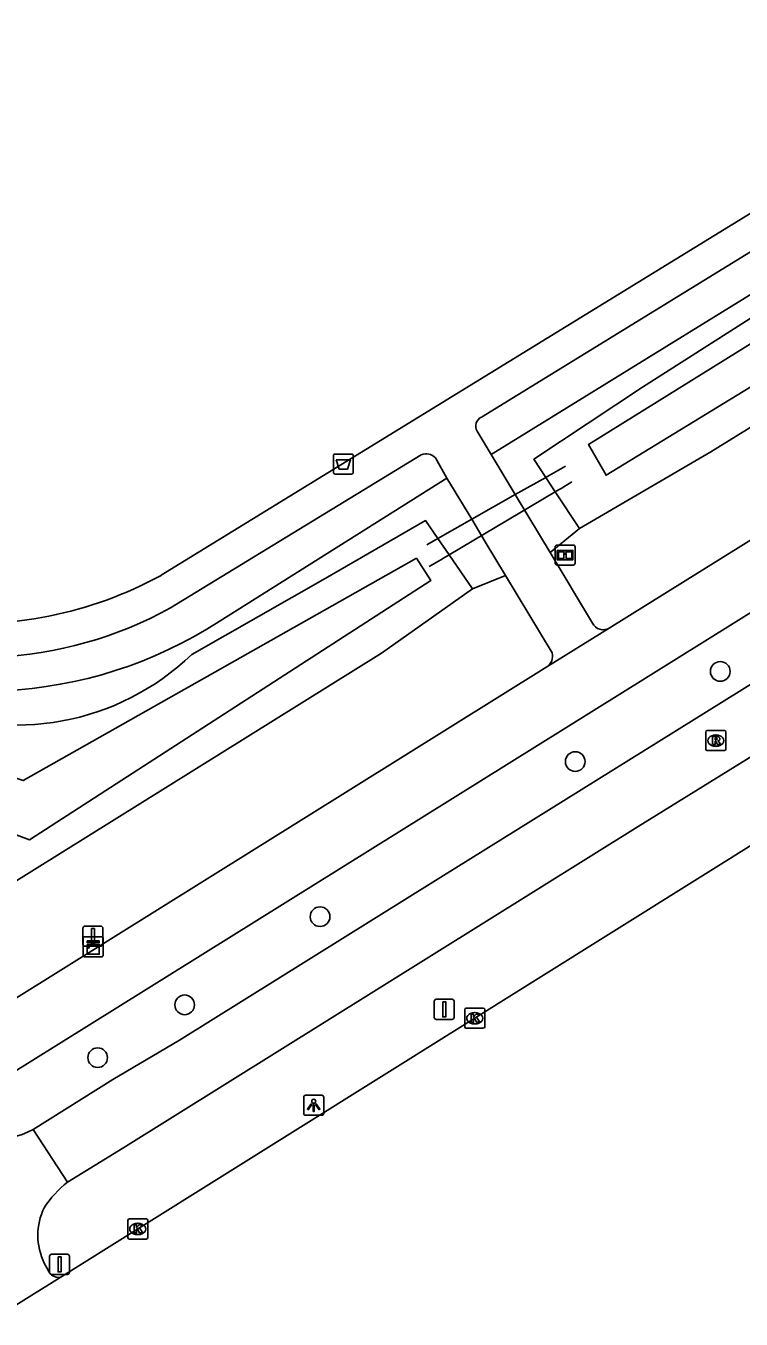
# Model space of a CAD drawing. Extents: x 159353 to 160616, y 385893 to 387321.
# Drawn here: x 160337.6 to 160373.2, y 386308.4 to 386372.7 of the extents above; entities that cross this region are included whole.
import ezdxf

# ---------------------------------------------------------------- set-up
doc = ezdxf.new("R2010")
doc.units = 0
for name, color, linetype in [('IMGEO_Afvalbak', 7, 'Continuous'), ('IMGEO_Boom', 7, 'Continuous'), ('IMGEO_Duiker', 7, 'Continuous'), ('IMGEO_Fietspad_open', 7, 'Continuous'), ('IMGEO_Groenvoorziening', 7, 'Continuous'), ('IMGEO_Haag', 7, 'Continuous'), ('IMGEO_Hek', 7, 'Continuous'), ('IMGEO_Informatiebord', 7, 'Continuous'), ('IMGEO_Kast', 7, 'Continuous'), ('IMGEO_Kolk', 7, 'Continuous'), ('IMGEO_Lichtpunt', 7, 'Continuous'), ('IMGEO_Rijbaan_regionaal_gesloten', 7, 'Continuous'), ('IMGEO_Rioolput', 7, 'Continuous'), ('IMGEO_Verkeersbordpaal', 7, 'Continuous'), ('IMGEO_Vlaggenmast', 7, 'Continuous'), ('IMGEO_Voetpad_halfverhard', 7, 'Continuous'), ('IMGEO_Voetpad_open', 7, 'Continuous'), ('IMGEO_Waterloop', 7, 'Continuous')]:
    doc.layers.add(name, color=color, linetype=linetype)

msp = doc.modelspace()

# ---------------------------------------------------------------- linework, layer by layer
at = {"layer": 'IMGEO_Afvalbak'}
for p, q in [((160352.873, 386350.537), (160352.873, 386351.337)), ((160352.873, 386351.337), (160352.873, 386350.537)), ((160352.973, 386351.437), (160353.763, 386351.437)), ((160353.763, 386351.437), (160352.973, 386351.437)), ((160353.863, 386351.337), (160353.863, 386350.537)), ((160353.863, 386350.537), (160353.863, 386351.337)), ((160353.763, 386350.437), (160352.973, 386350.437)), ((160352.973, 386350.437), (160353.763, 386350.437))]:
    msp.add_line(p, q, dxfattribs=at)
msp.add_lwpolyline([(160353.016, 386351.151), (160353.72, 386351.151), (160353.571, 386350.681), (160353.165, 386350.681), (160353.016, 386351.151)], dxfattribs=at)
for centre, start, end in [((160352.973, 386351.337), 90, 180), ((160352.973, 386351.337), 90, 180), ((160353.763, 386351.337), 0, 90), ((160353.763, 386351.337), 360, 90), ((160352.973, 386350.537), 180, 270), ((160352.973, 386350.537), 180, 270), ((160353.763, 386350.537), 270, 0), ((160353.763, 386350.537), 270, 0)]:
    msp.add_arc(centre, 0.1, start, end, dxfattribs=at)
at = {"layer": 'IMGEO_Boom'}
for centre in [(160372.113, 386340.627), (160364.898, 386336.146), (160352.211, 386328.434), (160345.479, 386324.052), (160341.152, 386321.426)]:
    msp.add_circle(centre, 0.489, dxfattribs=at)
at = {"layer": 'IMGEO_Duiker'}
msp.add_lwpolyline([(160364.733, 386350.047), (160364.194, 386349.728), (160364.063, 386349.65), (160363.909, 386349.559), (160358.63, 386346.429), (160358.345, 386346.26), (160358.214, 386346.182), (160357.639, 386345.841)], dxfattribs=at)
at = {"layer": 'IMGEO_Fietspad_open'}
for points in [[(160505.143, 386422.888), (160496.639, 386417.237), (160489.847, 386412.713), (160480.222, 386406.232), (160479.262, 386405.613), (160477.493, 386404.528), (160470.182, 386399.901), (160443.449, 386383.229), (160422.349, 386370.221), (160401.649, 386357.29), (160394.213, 386352.688), (160374.681, 386340.648), (160358.087, 386330.316), (160345.215, 386322.288), (160341.91, 386320.336), (160337.937, 386317.862)], [(160339.645, 386315.237), (160342.41, 386316.932), (160368.034, 386332.919), (160399.703, 386352.511), (160431.713, 386372.394), (160456.443, 386387.723), (160476.195, 386400.031), (160481.032, 386403.189), (160489.02, 386408.39), (160499.716, 386415.502), (160503.634, 386418.115), (160506.875, 386420.401)], [(160337.937, 386317.862), (160339.645, 386315.237)], [(160338.496, 386311.215), (160338.684, 386310.863)]]:
    msp.add_lwpolyline(points, dxfattribs=at)
for centre, radius, start, end in [((160336.349, 386320.492), 3.072, 214.47524, 301.12454), ((160343.066, 386310.972), 5.467, 128.73806, 146.82668), ((160341.334, 386312.596), 3.156, 154.30944, 205.94066), ((160339.24, 386311.093), 0.602, 202.47542, 274.20308)]:
    msp.add_arc(centre, radius, start, end, dxfattribs=at)
at = {"layer": 'IMGEO_Groenvoorziening'}
for points in [[(160365.118, 386347.739), (160371.643, 386351.547), (160414.633, 386378.15), (160458.307, 386405.338), (160468.294, 386411.555), (160474.108, 386414.66), (160478.71, 386416.84), (160480.935, 386418.062), (160503.25, 386433.068)], [(160404.659, 386377.998), (160368.252, 386354.753), (160362.834, 386351.178), (160363.433, 386350.277)], [(160361.916, 386349.418), (160363.433, 386350.277)], [(160363.433, 386350.277), (160363.909, 386349.559), (160365.118, 386347.739)], [(160358.071, 386347.241), (160357.462, 386348.124), (160352.461, 386345.247), (160345.827, 386341.474)], [(160358.071, 386347.241), (160359.753, 386348.193)], [(160365.118, 386347.739), (160363.646, 386346.54)], [(160359.794, 386344.74), (160358.63, 386346.429), (160358.071, 386347.241)], [(160361.431, 386345.405), (160359.794, 386344.74)], [(160334.2, 386328.464), (160335.314, 386329.111), (160355.261, 386341.537), (160359.794, 386344.74)]]:
    msp.add_lwpolyline(points, dxfattribs=at)
msp.add_arc((160337.133, 386350.483), 12.52, 246.6871, 313.98244, dxfattribs=at)
at = {"layer": 'IMGEO_Haag'}
for points in [[(160360.722, 386351.405), (160399.213, 386375.155)], [(160347.197, 386343.108), (160358.521, 386350.24)]]:
    msp.add_lwpolyline(points, dxfattribs=at)
msp.add_arc((160335.377, 386361.473), 21.84, 243.11941, 302.76504, dxfattribs=at)
at = {"layer": 'IMGEO_Hek'}
for points in [[(160364.412, 386350.831), (160363.604, 386350.374)], [(160363.433, 386350.277), (160361.916, 386349.418)], [(160363.604, 386350.374), (160363.433, 386350.277)], [(160361.916, 386349.418), (160359.753, 386348.193)], [(160359.753, 386348.193), (160358.071, 386347.241)], [(160358.071, 386347.241), (160357.515, 386346.926)]]:
    msp.add_lwpolyline(points, dxfattribs=at)
at = {"layer": 'IMGEO_Informatiebord'}
for p, q in [((160363.899, 386346.012), (160363.899, 386346.812)), ((160363.899, 386346.812), (160363.899, 386346.012)), ((160363.999, 386346.912), (160364.789, 386346.912)), ((160364.789, 386346.912), (160363.999, 386346.912)), ((160364.889, 386346.812), (160364.889, 386346.012)), ((160364.889, 386346.012), (160364.889, 386346.812)), ((160364.789, 386345.912), (160363.999, 386345.912)), ((160363.999, 386345.912), (160364.789, 386345.912))]:
    msp.add_line(p, q, dxfattribs=at)
for points in [[(160364, 386346.644), (160364.788, 386346.644), (160364.788, 386346.18), (160364, 386346.18), (160364, 386346.644)], [(160364.065, 386346.579), (160364.065, 386346.245), (160364.34, 386346.245), (160364.341, 386346.458), (160364.445, 386346.459), (160364.446, 386346.245), (160364.723, 386346.245), (160364.723, 386346.579), (160364.447, 386346.579), (160364.447, 386346.499), (160364.341, 386346.499), (160364.341, 386346.579), (160364.065, 386346.579)]]:
    msp.add_lwpolyline(points, dxfattribs=at)
for centre, start, end in [((160363.999, 386346.812), 90, 180), ((160363.999, 386346.812), 90, 180), ((160364.789, 386346.812), 0, 90), ((160364.789, 386346.812), 360, 90), ((160363.999, 386346.012), 180, 270), ((160363.999, 386346.012), 180, 270), ((160364.789, 386346.012), 270, 0), ((160364.789, 386346.012), 270, 0)]:
    msp.add_arc(centre, 0.1, start, end, dxfattribs=at)
at = {"layer": 'IMGEO_Kast'}
for p, q in [((160340.432, 386326.516), (160340.432, 386327.357)), ((160340.432, 386327.357), (160340.432, 386326.516)), ((160340.507, 386327.441), (160341.348, 386327.441)), ((160341.348, 386327.441), (160340.507, 386327.441)), ((160341.432, 386327.366), (160341.432, 386326.525)), ((160341.432, 386326.525), (160341.432, 386327.366)), ((160341.357, 386326.441), (160340.516, 386326.441)), ((160340.516, 386326.441), (160341.357, 386326.441))]:
    msp.add_line(p, q, dxfattribs=at)
for points in [[(160340.627, 386327.231), (160341.227, 386327.231), (160341.227, 386327.146), (160340.627, 386327.146), (160340.627, 386327.231)], [(160340.627, 386327.056), (160341.227, 386327.056), (160341.227, 386326.567), (160340.627, 386326.567), (160340.627, 386327.056)]]:
    msp.add_lwpolyline(points, dxfattribs=at)
msp.add_circle((160340.711, 386326.905), 0.0377, dxfattribs=at)
for centre, start, end in [((160340.51, 386327.363), 92.4484, 184.28452), ((160340.51, 386327.363), 92.4484, 184.28452), ((160341.354, 386327.363), 2.4484, 94.28452), ((160341.354, 386327.363), 2.4484, 94.28452), ((160340.51, 386326.519), 182.4484, 274.28452), ((160340.51, 386326.519), 182.4484, 274.28452), ((160341.354, 386326.519), 272.4484, 4.28452), ((160341.354, 386326.519), 272.4484, 4.28452)]:
    msp.add_arc(centre, 0.0779, start, end, dxfattribs=at)
at = {"layer": 'IMGEO_Kolk'}
for p, q in [((160359.403, 386322.959), (160359.403, 386323.811)), ((160359.478, 386323.885), (160360.33, 386323.885)), ((160359.891, 386323.665), (160359.916, 386323.665)), ((160360.404, 386323.811), (160360.404, 386322.959)), ((160359.914, 386323.105), (160359.889, 386323.105)), ((160360.33, 386322.885), (160359.478, 386322.885)), ((160342.646, 386312.483), (160342.646, 386313.335)), ((160342.721, 386313.409), (160343.573, 386313.409)), ((160343.647, 386313.335), (160343.647, 386312.483)), ((160343.134, 386313.189), (160343.159, 386313.189)), ((160343.573, 386312.409), (160342.721, 386312.409)), ((160343.157, 386312.629), (160343.132, 386312.629))]:
    msp.add_line(p, q, dxfattribs=at)
for points in [[(160359.403, 386322.959), (160359.403, 386323.811)], [(160359.478, 386323.885), (160360.33, 386323.885)], [(160360.404, 386323.811), (160360.404, 386322.959)], [(160359.724, 386323.585), (160359.847, 386323.585), (160359.847, 386323.434), (160359.977, 386323.585), (160360.141, 386323.585), (160359.995, 386323.434), (160360.148, 386323.185), (160359.996, 386323.185), (160359.911, 386323.349), (160359.847, 386323.282), (160359.847, 386323.185), (160359.724, 386323.185), (160359.724, 386323.585)], [(160360.33, 386322.885), (160359.478, 386322.885)], [(160342.646, 386312.483), (160342.646, 386313.335)], [(160342.721, 386313.409), (160343.573, 386313.409)], [(160343.647, 386313.335), (160343.647, 386312.483)], [(160342.967, 386313.109), (160343.09, 386313.109), (160343.09, 386312.958), (160343.22, 386313.109), (160343.384, 386313.109), (160343.238, 386312.958), (160343.391, 386312.709), (160343.239, 386312.709), (160343.154, 386312.873), (160343.09, 386312.806), (160343.09, 386312.709), (160342.967, 386312.709), (160342.967, 386313.109)], [(160343.573, 386312.409), (160342.721, 386312.409)]]:
    msp.add_lwpolyline(points, dxfattribs=at)
for centre, start, end in [((160359.48, 386323.809), 91.55205, 178.44795), ((160359.48, 386323.809), 91.55205, 178.44795), ((160360.328, 386323.809), 1.55205, 88.44795), ((160360.328, 386323.809), 1.55205, 88.44795), ((160359.48, 386322.961), 181.55205, 268.44795), ((160359.48, 386322.961), 181.55205, 268.44795), ((160360.328, 386322.961), 271.55205, 358.44795), ((160360.328, 386322.961), 271.55205, 358.44795), ((160342.723, 386313.333), 91.55205, 178.44795), ((160342.723, 386313.333), 91.55205, 178.44795), ((160343.571, 386313.333), 1.55205, 88.44795), ((160343.571, 386313.333), 1.55205, 88.44795), ((160342.723, 386312.485), 181.55205, 268.44795), ((160342.723, 386312.485), 181.55205, 268.44795), ((160343.571, 386312.485), 271.55205, 358.44795), ((160343.571, 386312.485), 271.55205, 358.44795)]:
    msp.add_arc(centre, 0.0765, start, end, dxfattribs=at)
for centre, major_axis, ratio, start_param, end_param in [((160359.89, 386323.385), (-0.387, 0.002), 0.722429, 4.712389, 7.853982), ((160359.915, 386323.385), (-0.39, 0.002), 0.717154, 1.570796, 4.712389), ((160343.133, 386312.909), (-0.387, 0.002), 0.722429, 4.712389, 7.853982), ((160343.158, 386312.909), (-0.39, 0.002), 0.717154, 1.570796, 4.712389)]:
    msp.add_ellipse(centre, major_axis=major_axis, ratio=ratio, start_param=start_param, end_param=end_param, dxfattribs=at)
at = {"layer": 'IMGEO_Lichtpunt'}
for p, q in [((160351.396, 386319.46), (160351.396, 386318.653)), ((160351.396, 386319.46), (160351.396, 386318.653)), ((160352.298, 386319.555), (160351.49, 386319.555)), ((160352.298, 386319.555), (160351.49, 386319.555)), ((160352.392, 386318.653), (160352.392, 386319.46)), ((160352.392, 386318.653), (160352.392, 386319.46)), ((160351.49, 386318.559), (160352.298, 386318.559)), ((160351.49, 386318.559), (160352.298, 386318.559))]:
    msp.add_line(p, q, dxfattribs=at)
for points in [[(160351.77, 386319.124), (160351.809, 386319.096), (160351.621, 386318.834), (160351.583, 386318.861), (160351.77, 386319.124)], [(160351.982, 386319.096), (160352.02, 386319.123), (160352.207, 386318.861), (160352.168, 386318.833), (160351.982, 386319.096)], [(160351.872, 386319.076), (160351.919, 386319.076), (160351.919, 386318.754), (160351.872, 386318.754), (160351.872, 386319.076)]]:
    msp.add_lwpolyline(points, dxfattribs=at)
msp.add_circle((160351.895, 386319.258), 0.0994, dxfattribs=at)
for centre, start, end in [((160351.49, 386319.46), 90, 180), ((160351.49, 386319.46), 90, 180), ((160352.298, 386319.46), 0, 90), ((160352.298, 386319.46), 0, 90), ((160351.49, 386318.653), 180, 270), ((160351.49, 386318.653), 180, 270), ((160352.298, 386318.653), 270, 0), ((160352.298, 386318.653), 270, 360)]:
    msp.add_arc(centre, 0.0946, start, end, dxfattribs=at)
at = {"layer": 'IMGEO_Rijbaan_regionaal_gesloten'}
for points in [[(160510.903, 386418.465), (160510.535, 386418.182), (160505.782, 386414.961), (160500.636, 386411.355), (160500, 386410.909), (160498.523, 386409.874), (160483.273, 386399.965), (160452.899, 386380.982), (160422.973, 386362.502), (160406.279, 386352.14), (160374.747, 386332.663), (160339.284, 386310.493)], [(160339.284, 386310.493), (160337.077, 386309.113), (160335.972, 386308.426)]]:
    msp.add_lwpolyline(points, dxfattribs=at)
at = {"layer": 'IMGEO_Rioolput'}
for p, q in [((160371.39, 386336.763), (160371.39, 386337.615)), ((160371.465, 386337.689), (160372.317, 386337.689)), ((160371.878, 386337.469), (160371.903, 386337.469)), ((160372.391, 386337.615), (160372.391, 386336.763)), ((160372.317, 386336.689), (160371.465, 386336.689)), ((160371.901, 386336.909), (160371.876, 386336.909))]:
    msp.add_line(p, q, dxfattribs=at)
for points in [[(160371.39, 386336.763), (160371.39, 386337.615)], [(160371.465, 386337.689), (160372.317, 386337.689)], [(160371.979, 386337.387), (160371.727, 386337.389), (160371.727, 386336.989)], [(160371.727, 386336.989), (160371.851, 386336.989), (160371.851, 386337.151), (160371.862, 386337.151)], [(160371.905, 386337.308), (160371.851, 386337.308), (160371.851, 386337.227)], [(160371.851, 386337.227), (160371.903, 386337.227)], [(160371.909, 386337.122), (160371.98, 386336.989), (160372.12, 386336.989), (160372.055, 386337.115)], [(160372.391, 386337.615), (160372.391, 386336.763)], [(160372.317, 386336.689), (160371.465, 386336.689)]]:
    msp.add_lwpolyline(points, dxfattribs=at)
for centre, radius, start, end in [((160371.467, 386337.613), 0.0765, 91.55205, 178.44795), ((160371.467, 386337.613), 0.0765, 91.55205, 178.44795), ((160371.861, 386337.098), 0.0533, 26.02933, 88.69889), ((160371.887, 386337.416), 0.19, 274.7715, 282.96867), ((160371.911, 386337.212), 0.0964, 77.00612, 93.18647), ((160371.925, 386337.269), 0.0378, 276.66336, 79.67722), ((160371.978, 386337.277), 0.109, 350.36119, 89.41601), ((160371.976, 386337.277), 0.112, 277.58423, 350.98172), ((160371.96, 386337.062), 0.108, 29.51342, 73.79051), ((160372.315, 386337.613), 0.0765, 1.55205, 88.44795), ((160372.315, 386337.613), 0.0765, 1.55205, 88.44795), ((160371.467, 386336.765), 0.0765, 181.55205, 268.44795), ((160371.467, 386336.765), 0.0765, 181.55205, 268.44795), ((160372.315, 386336.765), 0.0765, 271.55205, 358.44795), ((160372.315, 386336.765), 0.0765, 271.55205, 358.44795)]:
    msp.add_arc(centre, radius, start, end, dxfattribs=at)
for centre, major_axis, ratio, start_param, end_param in [((160371.877, 386337.189), (-0.387, 0.002), 0.722429, 4.712389, 7.853982), ((160371.902, 386337.189), (-0.39, 0.002), 0.717154, 1.570796, 4.712389)]:
    msp.add_ellipse(centre, major_axis=major_axis, ratio=ratio, start_param=start_param, end_param=end_param, dxfattribs=at)
at = {"layer": 'IMGEO_Verkeersbordpaal'}
for p, q in [((160357.988, 386324.327), (160358.778, 386324.327)), ((160358.778, 386324.327), (160357.988, 386324.327)), ((160357.888, 386323.427), (160357.888, 386324.227)), ((160357.888, 386324.227), (160357.888, 386323.427)), ((160358.878, 386324.227), (160358.878, 386323.427)), ((160358.878, 386323.427), (160358.878, 386324.227)), ((160358.778, 386323.327), (160357.988, 386323.327)), ((160357.988, 386323.327), (160358.778, 386323.327)), ((160338.76, 386310.749), (160338.76, 386311.549)), ((160338.76, 386311.549), (160338.76, 386310.749)), ((160338.86, 386311.649), (160339.65, 386311.649)), ((160339.65, 386311.649), (160338.86, 386311.649)), ((160339.75, 386311.549), (160339.75, 386310.749)), ((160339.75, 386310.749), (160339.75, 386311.549)), ((160339.65, 386310.649), (160338.86, 386310.649)), ((160338.86, 386310.649), (160339.65, 386310.649))]:
    msp.add_line(p, q, dxfattribs=at)
for points in [[(160358.308, 386324.202), (160358.458, 386324.202), (160358.458, 386323.452), (160358.308, 386323.452), (160358.308, 386324.202)], [(160339.18, 386311.524), (160339.33, 386311.524), (160339.33, 386310.774), (160339.18, 386310.774), (160339.18, 386311.524)]]:
    msp.add_lwpolyline(points, dxfattribs=at)
for centre, start, end in [((160357.988, 386324.227), 90, 180), ((160357.988, 386324.227), 90, 180), ((160358.778, 386324.227), 0, 90), ((160358.778, 386324.227), 360, 90), ((160357.988, 386323.427), 180, 270), ((160357.988, 386323.427), 180, 270), ((160358.778, 386323.427), 270, 0), ((160358.778, 386323.427), 270, 0), ((160338.86, 386311.549), 90, 180), ((160338.86, 386311.549), 90, 180), ((160339.65, 386311.549), 0, 90), ((160339.65, 386311.549), 360, 90), ((160338.86, 386310.749), 180, 270), ((160338.86, 386310.749), 180, 270), ((160339.65, 386310.749), 270, 0), ((160339.65, 386310.749), 270, 0)]:
    msp.add_arc(centre, 0.1, start, end, dxfattribs=at)
at = {"layer": 'IMGEO_Vlaggenmast'}
for p, q in [((160340.421, 386327.066), (160340.421, 386327.866)), ((160340.421, 386327.866), (160340.421, 386327.066)), ((160340.521, 386327.966), (160341.311, 386327.966)), ((160341.311, 386327.966), (160340.521, 386327.966)), ((160341.411, 386327.866), (160341.411, 386327.066)), ((160341.411, 386327.066), (160341.411, 386327.866)), ((160341.311, 386326.966), (160340.521, 386326.966)), ((160340.521, 386326.966), (160341.311, 386326.966))]:
    msp.add_line(p, q, dxfattribs=at)
msp.add_lwpolyline([(160340.841, 386327.841), (160340.991, 386327.841), (160340.991, 386327.091), (160340.841, 386327.091), (160340.841, 386327.841)], dxfattribs=at)
for centre, start, end in [((160340.521, 386327.866), 90, 180), ((160340.521, 386327.866), 90, 180), ((160341.311, 386327.866), 0, 90), ((160341.311, 386327.866), 360, 90), ((160340.521, 386327.066), 180, 270), ((160340.521, 386327.066), 180, 270), ((160341.311, 386327.066), 270, 0), ((160341.311, 386327.066), 270, 0)]:
    msp.add_arc(centre, 0.1, start, end, dxfattribs=at)
at = {"layer": 'IMGEO_Voetpad_halfverhard'}
for points in [[(160398.477, 386376.778), (160360.235, 386353.264)], [(160344.312, 386345.406), (160382.692, 386368.979)], [(160360.021, 386352.571), (160360.722, 386351.405)], [(160357.243, 386351.4), (160344.782, 386343.784)], [(160361.916, 386349.418), (160360.722, 386351.405)], [(160358.521, 386350.24), (160357.947, 386351.247)], [(160359.753, 386348.193), (160358.521, 386350.24)], [(160361.916, 386349.418), (160359.753, 386348.193)], [(160363.646, 386346.54), (160362.539, 386348.383), (160361.916, 386349.418)], [(160359.753, 386348.193), (160360.425, 386347.077), (160361.431, 386345.405)], [(160363.646, 386346.54), (160365.759, 386343.027)], [(160361.431, 386345.405), (160363.753, 386341.548)]]:
    msp.add_lwpolyline(points, dxfattribs=at)
for centre, radius, start, end in [((160360.438, 386352.822), 0.487, 114.66662, 211.01176), ((160357.484, 386350.813), 0.635, 43.16643, 112.31078), ((160334.836, 386362.793), 19.802, 264.08598, 298.58938), ((160335.117, 386361.424), 20.114, 272.70208, 298.71938), ((160366.286, 386343.287), 0.587, 206.28443, 301.44359), ((160363.14, 386341.384), 0.634, 302.91305, 14.9678)]:
    msp.add_arc(centre, radius, start, end, dxfattribs=at)
at = {"layer": 'IMGEO_Voetpad_open'}
for points in [[(160507.256, 386431.825), (160505.289, 386430.45), (160501.524, 386427.818), (160492.37, 386421.42), (160483.537, 386415.621), (160460.725, 386401.413), (160366.592, 386342.786)], [(160333.816, 386318.753), (160418.588, 386371.578), (160484.935, 386412.954), (160495.032, 386419.576), (160500, 386422.975), (160504.675, 386426.262), (160511.41, 386431.152)], [(160366.592, 386342.786), (160363.485, 386340.852)], [(160363.485, 386340.852), (160332.158, 386321.322)]]:
    msp.add_lwpolyline(points, dxfattribs=at)
at = {"layer": 'IMGEO_Waterloop'}
for points in [[(160460.861, 386408.507), (160416.733, 386381.103), (160366.436, 386350.38), (160365.563, 386351.912), (160385.436, 386364.252), (160408.095, 386378.89), (160360.393, 386400.72), (160357.67, 386401.827), (160355.159, 386401.486), (160340.393, 386393.912), (160339.287, 386395.699), (160354.35, 386403.273), (160357.755, 386404.039), (160362.393, 386402.337), (160408.563, 386381.784), (160410.691, 386381.444), (160414.18, 386382.635), (160424.733, 386388.507), (160469.457, 386415.656)], [(160356.999, 386346.263), (160357.723, 386345.156), (160337.765, 386332.263), (160331.68, 386334.518), (160265.021, 386361.497), (160261.765, 386363.497), (160259.808, 386365.646), (160257.297, 386368.731), (160254.51, 386375.582)], [(160305.787, 386375.241), (160300.297, 386371.582), (160298.17, 386368.561), (160295.233, 386352.944), (160332.34, 386336.901), (160337.446, 386335.199), (160356.999, 386346.263)]]:
    msp.add_lwpolyline(points, dxfattribs=at)

doc.saveas('drawing.dxf')
